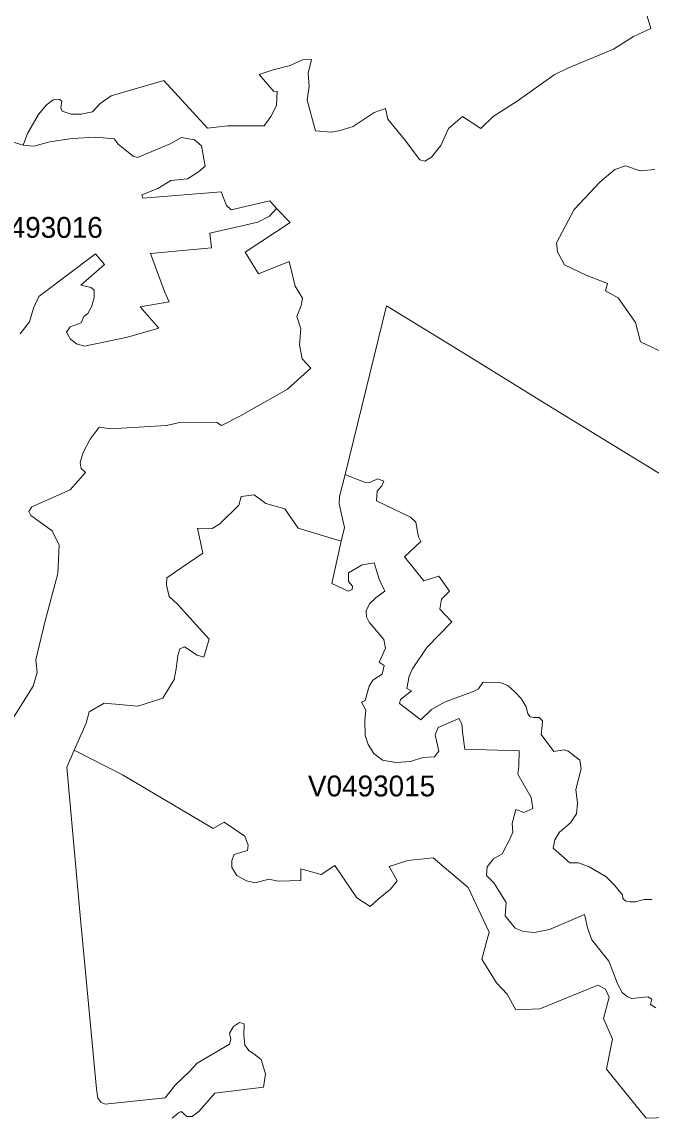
# Model space of a CAD drawing. Extents: x 369010 to 735936, y 6377141 to 6616555.
# Drawn here: x 649420 to 652435, y 6381159 to 6386415 of the extents above; entities that cross this region are included whole.
import ezdxf
from ezdxf.enums import TextEntityAlignment as Align

# ---------------------------------------------------------------- set-up
doc = ezdxf.new("R2010")
doc.units = 0
doc.header["$LTSCALE"] = 40
doc.layers.add('3', color=7, linetype='Continuous', lineweight=13)
doc.layers.add('4', color=7, linetype='Continuous')

msp = doc.modelspace()

# ---------------------------------------------------------------- linework, layer by layer
at = {"layer": '3'}
for points in [[(649377.45, 6385838.72), (649425.28, 6385824.32), (649446.63, 6385879.76), (649498.93, 6385971.95), (649535.18, 6386016.97), (649570.1, 6386042.46), (649598.9, 6386044.44), (649610.32, 6386035.17), (649605.68, 6386002.9), (649612.14, 6385986.85), (649656.33, 6385972.61), (649704.16, 6385972.61), (649757.62, 6385984.2), (649793.86, 6386023.75), (649847.98, 6386061.65), (650099.55, 6386134.81), (650309.07, 6385905.58), (650406.39, 6385917.67), (650580.5, 6385917.17), (650611.95, 6385962.19), (650640.25, 6386015.31), (650643.23, 6386083.67), (650626.35, 6386082.34), (650557.33, 6386162.45), (650623.2, 6386185.95), (650705.29, 6386206.14), (650763.71, 6386233.12), (650808.07, 6386234.44), (650792.18, 6386169.56), (650796.32, 6386107.66), (650786.22, 6386040.47), (650826.77, 6385892.34), (650901.25, 6385887.38), (650944.28, 6385894.83), (651007.83, 6385913.86), (651108.62, 6385981.22), (651161.42, 6386000.91), (651173.17, 6385948.95), (651252.94, 6385851.3), (651326.1, 6385754.48), (651350.92, 6385747.03), (651381.87, 6385766.56), (651428.05, 6385822.67), (651464.29, 6385904.09), (651530.66, 6385961.52), (651619.7, 6385904.59), (651677.46, 6385962.35), (651792.49, 6386034.84), (651970.24, 6386161.95), (652035.28, 6386194.06), (652255.4, 6386284.75), (652351.39, 6386345.66), (652434.48, 6386384.55), (652416.93, 6386442.31)], [(652416.93, 6386442.31), (652434.48, 6386384.55), (652351.39, 6386345.66), (652255.4, 6386284.75), (652035.28, 6386194.06), (651970.24, 6386161.95), (651792.49, 6386034.84), (651677.46, 6385962.35), (651619.7, 6385904.59), (651530.66, 6385961.52), (651464.29, 6385904.09), (651428.05, 6385822.67), (651381.87, 6385766.56), (651350.92, 6385747.03), (651326.1, 6385754.48), (651252.94, 6385851.3), (651173.17, 6385948.95), (651161.42, 6386000.91), (651108.62, 6385981.22), (651007.83, 6385913.86), (650944.28, 6385894.83), (650901.25, 6385887.38), (650826.77, 6385892.34), (650786.22, 6386040.47), (650796.32, 6386107.66), (650792.18, 6386169.56), (650808.07, 6386234.44), (650763.71, 6386233.12), (650705.29, 6386206.14), (650623.2, 6386185.95), (650557.33, 6386162.45), (650626.35, 6386082.34), (650643.23, 6386083.67), (650640.25, 6386015.31), (650611.95, 6385962.19), (650580.5, 6385917.17), (650406.39, 6385917.67), (650309.07, 6385905.58), (650099.55, 6386134.81), (649847.98, 6386061.65), (649793.86, 6386023.75), (649757.62, 6385984.2), (649704.16, 6385972.61), (649656.33, 6385972.61), (649612.14, 6385986.85), (649605.68, 6386002.9), (649610.32, 6386035.17), (649598.9, 6386044.44), (649570.1, 6386042.46), (649535.18, 6386016.97), (649498.93, 6385971.95), (649446.63, 6385879.76), (649425.28, 6385824.32), (649477.42, 6385819.36), (649553.38, 6385840.21), (649660.96, 6385855.6), (649774.17, 6385863.05), (649862.54, 6385855.44), (649882.07, 6385827.3), (649952.58, 6385771.53), (649974.09, 6385765.4), (650130.66, 6385830.78), (650183.79, 6385860.4), (650247.01, 6385850.14), (650280.61, 6385821.84), (650298.65, 6385723.86), (650266.37, 6385697.05), (650213.25, 6385662.79), (650133.64, 6385655.34), (650071.08, 6385616.94), (649994.45, 6385586.16), (649999.25, 6385570.6), (650374.78, 6385601.22), (650400.43, 6385534.69), (650422.61, 6385513.84), (650607.81, 6385557.2), (650640.08, 6385520.95), (650705.62, 6385453.92), (650488.81, 6385311.76), (650553.52, 6385207.65), (650700.16, 6385266.74), (650728.96, 6385148.9), (650764.87, 6385090.97), (650758.75, 6385056.22), (650736.74, 6385003.09), (650756.27, 6384944.17), (650749.98, 6384866.22), (650762.72, 6384800.51), (650804.43, 6384755), (650692.71, 6384655.04), (650464.48, 6384524.95), (650376.77, 6384480.59), (650354.09, 6384494.99), (650183.13, 6384496.15), (650112.13, 6384480.1)], [(649411.22, 6384920.17), (649456.07, 6384977.44), (649474.93, 6385043.14), (649500.59, 6385098.09), (649771.68, 6385303.98), (649815.05, 6385251.84), (649701.34, 6385153.37), (649751.82, 6385141.12), (649766.55, 6385129.7), (649765.23, 6385092.13), (649753.64, 6385049.27), (649735.6, 6385017.82), (649715.58, 6385002.43), (649703, 6384971.98), (649651.36, 6384953.27), (649633.32, 6384927.12), (649653.18, 6384893.86), (649681.65, 6384871.35), (649719.22, 6384860.09), (649925.6, 6384903.46), (650076.21, 6384947.65), (649986.67, 6385049.76), (650125.53, 6385072.6), (650103.68, 6385122.58), (650036.49, 6385304.47), (650328.27, 6385331.95), (650319.5, 6385401.95), (650550.05, 6385455.74), (650605.82, 6385484.54), (650640.08, 6385520.95), (650607.81, 6385557.2), (650422.61, 6385513.84), (650400.43, 6385534.69), (650374.78, 6385601.22), (649999.25, 6385570.6), (649994.45, 6385586.16), (650071.08, 6385616.94), (650133.64, 6385655.34), (650213.25, 6385662.79), (650266.37, 6385697.05), (650298.65, 6385723.86), (650280.61, 6385821.84), (650247.01, 6385850.14), (650183.79, 6385860.4), (650130.66, 6385830.78), (649974.09, 6385765.4), (649952.58, 6385771.53), (649882.07, 6385827.3), (649862.54, 6385855.44), (649774.17, 6385863.05), (649660.96, 6385855.6), (649553.38, 6385840.21), (649477.42, 6385819.36), (649425.28, 6385824.32), (649377.45, 6385838.72)], [(652529.15, 6384812.6), (652384.33, 6384881.78), (652360.66, 6384974.62), (652277.58, 6385092.96), (652216.01, 6385125.56), (652225.45, 6385160.48), (652123.33, 6385201.53), (652020.06, 6385250.85), (651986.13, 6385313.41), (651982.15, 6385356.44), (652066.07, 6385515.66), (652189.03, 6385647.23), (652260.86, 6385707.64), (652312.17, 6385725.85), (652382.67, 6385701.02), (652452.68, 6385707.64)], [(652452.68, 6385707.64), (652382.67, 6385701.02), (652312.17, 6385725.85), (652260.86, 6385707.64), (652189.03, 6385647.23), (652066.07, 6385515.66), (651982.15, 6385356.44), (651986.13, 6385313.41), (652020.06, 6385250.85), (652123.33, 6385201.53), (652225.45, 6385160.48), (652216.01, 6385125.56), (652277.58, 6385092.96), (652360.66, 6384974.62), (652384.33, 6384881.78), (652529.15, 6384812.6)], [(649367.69, 6383062.39), (649474.27, 6383230.21), (649492.15, 6383295.09), (649486.02, 6383355.99), (649529.55, 6383537.55), (649592.11, 6383770.25), (649598.9, 6383906.13), (649564.14, 6383975.81), (649461.86, 6384049.13), (649453.09, 6384067.17), (649467.16, 6384090.67), (649650.2, 6384172.43), (649725.01, 6384255.18), (649704.16, 6384273.22), (649699.36, 6384302.02), (649713.43, 6384350.34), (649746.69, 6384414.06), (649790.39, 6384472.65), (649844.01, 6384463.71), (650112.13, 6384480.1), (650183.13, 6384496.15), (650354.09, 6384494.99), (650376.77, 6384480.59), (650464.48, 6384524.95), (650692.71, 6384655.04), (650804.43, 6384755), (650762.72, 6384800.51), (650749.98, 6384866.22), (650756.27, 6384944.17), (650736.74, 6385003.09), (650758.75, 6385056.22), (650764.87, 6385090.97), (650728.96, 6385148.9), (650700.16, 6385266.74), (650553.52, 6385207.65), (650488.81, 6385311.76), (650705.62, 6385453.92), (650640.08, 6385520.95), (650605.82, 6385484.54), (650550.05, 6385455.74), (650319.5, 6385401.95), (650328.27, 6385331.95), (650036.49, 6385304.47), (650103.68, 6385122.58), (650125.53, 6385072.6), (649986.67, 6385049.76), (650076.21, 6384947.65), (649925.6, 6384903.46), (649719.22, 6384860.09), (649681.65, 6384871.35), (649653.18, 6384893.86), (649633.32, 6384927.12), (649651.36, 6384953.27)], [(649651.36, 6384953.27), (649703, 6384971.98), (649715.58, 6385002.43), (649735.6, 6385017.82), (649753.64, 6385049.27), (649765.23, 6385092.13), (649766.55, 6385129.7), (649751.82, 6385141.12), (649701.34, 6385153.37), (649815.05, 6385251.84), (649771.68, 6385303.98), (649500.59, 6385098.09), (649474.93, 6385043.14), (649456.07, 6384977.44), (649411.22, 6384920.17)], [(649814.22, 6383148.62), (649975.25, 6383134.05), (650094.75, 6383172.78), (650149.69, 6383262.15), (650159.13, 6383313.13), (650166.58, 6383378.01), (650175.84, 6383408.96), (650198.68, 6383418.22), (650259.42, 6383378.17), (650291.03, 6383368.74), (650317.68, 6383455.3), (650165.58, 6383622.95), (650126.03, 6383659.86), (650112.62, 6383714.81), (650114.94, 6383749.07), (650155.82, 6383778.69), (650287.06, 6383867.57), (650261.41, 6383987.23), (650331.42, 6383985.74), (650367.99, 6384009.24), (650459.02, 6384098.45), (650471.1, 6384139.32), (650532.34, 6384147.1), (650588.61, 6384105.56), (650679.47, 6384081.23), (650742.86, 6383988.05), (650949.41, 6383925.49), (650965.63, 6383991.7), (650940.64, 6384103.91), (650941.96, 6384139.49), (650968.94, 6384244.92), (651166.39, 6385054.73), (651537.28, 6384827.16), (651939.95, 6384577.08), (652731.72, 6384093.65)], [(652731.72, 6384093.65), (651939.95, 6384577.08), (651537.28, 6384827.16), (651166.39, 6385054.73), (650968.94, 6384244.92)], [(650112.13, 6384480.1), (649844.01, 6384463.71), (649790.39, 6384472.65), (649746.69, 6384414.06), (649713.43, 6384350.34), (649699.36, 6384302.02), (649704.16, 6384273.22), (649725.01, 6384255.18), (649650.2, 6384172.43), (649467.16, 6384090.67), (649453.09, 6384067.17), (649461.86, 6384049.13), (649564.14, 6383975.81), (649598.9, 6383906.13), (649592.11, 6383770.25), (649529.55, 6383537.55), (649486.02, 6383355.99), (649492.15, 6383295.09), (649474.27, 6383230.21), (649367.69, 6383062.39)], [(652440.77, 6382206.73), (652401.38, 6382206.73), (652360.83, 6382195.31), (652334.68, 6382195.31), (652313.33, 6382199.45), (652299.92, 6382211.37), (652297.27, 6382229.57), (652259.7, 6382276.25), (652217.5, 6382317.13), (652138.06, 6382363.14), (652087.25, 6382383.33), (652046.2, 6382383.82), (651965.27, 6382453), (651973.38, 6382493.22), (651995.39, 6382529.47), (652048.03, 6382575.64), (652078.15, 6382617.85), (652082.62, 6382669.32), (652073.84, 6382734.86), (652100.66, 6382833.5), (652093.7, 6382876.03), (652038.1, 6382918.9), (652018.73, 6382925.52), (651969.58, 6382917.24), (651908.51, 6382998.01), (651913.14, 6383040.21), (651913.8, 6383064.38), (651898.41, 6383080.43), (651873.75, 6383079.77), (651855.54, 6383083.74), (651844.29, 6383097.15), (651835.68, 6383131.9), (651812.18, 6383170.63), (651782.06, 6383203.57), (651748.96, 6383233.19), (651715.53, 6383246.6), (651628.64, 6383248.09), (651607.29, 6383217.96), (651587.26, 6383206.54), (651444.76, 6383153.58), (651381.87, 6383118.17), (651332.22, 6383068.02), (651228.95, 6383147.29), (651233.91, 6383166.66), (651286.71, 6383207.7), (651264.03, 6383218.46), (651276.11, 6383278.21), (651292.17, 6383313.63), (651360.03, 6383415.58), (651480.18, 6383539.04), (651422.92, 6383599.62), (651430.2, 6383647.12), (651469.09, 6383686.01), (651417.95, 6383758), (651345.63, 6383735.83), (651253.28, 6383849.69), (651331.56, 6383924), (651319.64, 6383945.52), (651307.23, 6384016.19), (651281.74, 6384040.19), (651118.22, 6384118.64), (651122.03, 6384164.81), (651144.87, 6384191.62), (651154.8, 6384212.48), (651124.02, 6384225.06), (651087.27, 6384207.02), (651060.46, 6384208.34), (650968.94, 6384244.92), (650941.96, 6384139.49), (650940.64, 6384103.91), (650965.63, 6383991.7), (650949.41, 6383925.49)], [(650968.94, 6384244.92), (651060.46, 6384208.34), (651087.27, 6384207.02), (651124.02, 6384225.06), (651154.8, 6384212.48), (651144.87, 6384191.62), (651122.03, 6384164.81), (651118.22, 6384118.64), (651281.74, 6384040.19), (651307.23, 6384016.19), (651319.64, 6383945.52), (651331.56, 6383924), (651253.28, 6383849.69), (651345.63, 6383735.83), (651417.95, 6383758), (651469.09, 6383686.01), (651430.2, 6383647.12), (651422.92, 6383599.62), (651480.18, 6383539.04), (651360.03, 6383415.58), (651292.17, 6383313.63), (651276.11, 6383278.21), (651264.03, 6383218.46), (651286.71, 6383207.7), (651233.91, 6383166.66), (651228.95, 6383147.29), (651332.22, 6383068.02), (651381.87, 6383118.17), (651444.76, 6383153.58), (651587.26, 6383206.54), (651607.29, 6383217.96), (651628.64, 6383248.09), (651715.53, 6383246.6), (651748.96, 6383233.19), (651782.06, 6383203.57), (651812.18, 6383170.63), (651835.68, 6383131.9), (651844.29, 6383097.15), (651855.54, 6383083.74), (651873.75, 6383079.77), (651898.41, 6383080.43), (651913.8, 6383064.38), (651913.14, 6383040.21), (651908.51, 6382998.01), (651969.58, 6382917.24), (652018.73, 6382925.52), (652038.1, 6382918.9), (652093.7, 6382876.03), (652100.66, 6382833.5), (652073.84, 6382734.86), (652082.62, 6382669.32), (652078.15, 6382617.85), (652048.03, 6382575.64), (651995.39, 6382529.47), (651973.38, 6382493.22), (651965.27, 6382453), (652046.2, 6382383.82), (652087.25, 6382383.33), (652138.06, 6382363.14), (652217.5, 6382317.13), (652259.7, 6382276.25), (652297.27, 6382229.57), (652299.92, 6382211.37), (652313.33, 6382199.45), (652334.68, 6382195.31), (652360.83, 6382195.31), (652401.38, 6382206.73), (652440.77, 6382206.73)], [(651341.16, 6382887.62), (651282.57, 6382869.08), (651210.91, 6382863.79), (651148.51, 6382875.37), (651106.97, 6382906.82), (651079.5, 6382951.01), (651064.77, 6382993.04), (651063.28, 6383065.2), (651067.25, 6383114.86), (651047.22, 6383153.75), (651064.6, 6383161.69), (651083.3, 6383230.05), (651101.34, 6383258.84), (651145.53, 6383286.98), (651156.12, 6383329.18), (651131.3, 6383344.57), (651161.42, 6383412.76), (651153.81, 6383453.81), (651084.46, 6383536.56), (651070.39, 6383562.71), (651069.73, 6383592.17), (651085.79, 6383624.28), (651117.07, 6383655.72), (651159.27, 6383685.18), (651132.46, 6383742.78), (651107.96, 6383821.23), (651050.86, 6383812.12), (650985.32, 6383773.89), (650985.32, 6383732.85), (651004.69, 6383710.01), (651002.04, 6383693.95), (650983.17, 6383685.18), (650905.72, 6383722.92), (650949.41, 6383925.49), (650742.86, 6383988.05), (650679.47, 6384081.23), (650588.61, 6384105.56), (650532.34, 6384147.1), (650471.1, 6384139.32), (650459.02, 6384098.45), (650367.99, 6384009.24), (650331.42, 6383985.74), (650261.41, 6383987.23), (650287.06, 6383867.57), (650155.82, 6383778.69), (650114.94, 6383749.07), (650112.62, 6383714.81), (650126.03, 6383659.86), (650165.58, 6383622.95), (650317.68, 6383455.3), (650291.03, 6383368.74), (650259.42, 6383378.17), (650198.68, 6383418.22), (650175.84, 6383408.96), (650166.58, 6383378.01), (650159.13, 6383313.13), (650149.69, 6383262.15), (650094.75, 6383172.78), (649975.25, 6383134.05), (649814.22, 6383148.62), (649741.89, 6383107.08), (649727.66, 6383052.29), (649670.56, 6382923.86)], [(650949.41, 6383925.49), (650905.72, 6383722.92), (650983.17, 6383685.18), (651002.04, 6383693.95), (651004.69, 6383710.01), (650985.32, 6383732.85), (650985.32, 6383773.89), (651050.86, 6383812.12), (651107.96, 6383821.23), (651132.46, 6383742.78), (651159.27, 6383685.18), (651117.07, 6383655.72), (651085.79, 6383624.28), (651069.73, 6383592.17), (651070.39, 6383562.71), (651084.46, 6383536.56), (651153.81, 6383453.81), (651161.42, 6383412.76), (651131.3, 6383344.57), (651156.12, 6383329.18), (651145.53, 6383286.98), (651101.34, 6383258.84), (651083.3, 6383230.05), (651064.6, 6383161.69), (651047.22, 6383153.75), (651067.25, 6383114.86), (651063.28, 6383065.2), (651064.77, 6382993.04), (651079.5, 6382951.01), (651106.97, 6382906.82), (651148.51, 6382875.37), (651210.91, 6382863.79), (651282.57, 6382869.08), (651341.16, 6382887.62), (651396.77, 6382891.59), (651417.46, 6382919.06), (651400.57, 6382996.35), (651415.3, 6383031.77), (651513.12, 6383075.63), (651527.85, 6383050.14), (651532.48, 6382996.52), (651541.75, 6382928.17), (651803.24, 6382919.89), (651801.26, 6382846.9), (651797.12, 6382807.68), (651860.51, 6382695.63), (651868.62, 6382643.33), (651824.43, 6382624.63), (651786.53, 6382639.03), (651768.49, 6382572.17), (651772.46, 6382530.63), (651757.9, 6382496.7), (651721.82, 6382426.36), (651679.94, 6382402.69), (651650.15, 6382364.29), (651646.84, 6382322.09), (651680.94, 6382286.51), (651740.52, 6382192.34), (651735.22, 6382128.78), (651783.05, 6382069.2), (651823.77, 6382053.81), (651876.07, 6382049.01), (651948.72, 6382062.91), (652116.21, 6382135.73), (652119.03, 6382122.99), (652130.28, 6382071.68), (652151.13, 6382013.43), (652232.56, 6381911.64), (652274.93, 6381799.26), (652296.78, 6381761.86), (652321.44, 6381739.85), (652342.29, 6381732.4), (652419.09, 6381741.17), (652438.12, 6381728.92), (652431.5, 6381704.26), (652457.48, 6381688.05)], [(650140.43, 6381158.93), (650169.89, 6381184.42), (650182.63, 6381190.37), (650210.77, 6381166.21), (650235.59, 6381167.54), (650269.68, 6381193.02), (650344.16, 6381277.93), (650577.03, 6381307.22), (650587.78, 6381370.94), (650566.76, 6381439.29), (650530.52, 6381467.43), (650508.34, 6381481), (650488.15, 6381508.47), (650482.52, 6381557.46), (650485.17, 6381611.75), (650461.83, 6381617.21), (650433.7, 6381599), (650414.83, 6381566.9), (650421.62, 6381535.95), (650414.17, 6381513.27), (650260.25, 6381421.91), (650224.83, 6381384.35), (650154, 6381317.48), (650106.33, 6381255.75), (649818.85, 6381225.3), (649797.34, 6381234.73), (649783.27, 6381254.09), (649777.31, 6381299.77), (649698.03, 6382130.44), (649634.15, 6382842.27), (649670.56, 6382923.86), (649727.66, 6383052.29), (649741.89, 6383107.08), (649814.22, 6383148.62)], [(652457.48, 6381688.05), (652431.5, 6381704.26), (652438.12, 6381728.92), (652419.09, 6381741.17), (652342.29, 6381732.4), (652321.44, 6381739.85), (652296.78, 6381761.86), (652274.93, 6381799.26), (652232.56, 6381911.64), (652151.13, 6382013.43), (652130.28, 6382071.68), (652119.03, 6382122.99), (652116.21, 6382135.73), (651948.72, 6382062.91), (651876.07, 6382049.01), (651823.77, 6382053.81), (651783.05, 6382069.2), (651735.22, 6382128.78), (651740.52, 6382192.34), (651680.94, 6382286.51), (651646.84, 6382322.09), (651650.15, 6382364.29), (651679.94, 6382402.69), (651721.82, 6382426.36), (651757.9, 6382496.7), (651772.46, 6382530.63), (651768.49, 6382572.17), (651786.53, 6382639.03), (651824.43, 6382624.63), (651868.62, 6382643.33), (651860.51, 6382695.63), (651797.12, 6382807.68), (651801.26, 6382846.9), (651803.24, 6382919.89), (651541.75, 6382928.17), (651532.48, 6382996.52), (651527.85, 6383050.14), (651513.12, 6383075.63), (651415.3, 6383031.77), (651400.57, 6382996.35), (651417.46, 6382919.06), (651396.77, 6382891.59), (651341.16, 6382887.62)], [(652660.39, 6381166.21), (652411.47, 6381159.43), (652220.65, 6381393.45), (652250.11, 6381536.77), (652207.74, 6381636.08), (652234.05, 6381738.52), (652216.67, 6381778.08), (652179.27, 6381796.78), (651902.05, 6381682.42), (651786.69, 6381678.78), (651745.81, 6381753.09), (651693.35, 6381808.04), (651623.34, 6381921.24), (651658.59, 6382050.66), (651557.97, 6382264.5), (651390.15, 6382407.49), (651269.83, 6382394.42), (651179.29, 6382364.96), (651217.36, 6382296.6), (651186.25, 6382257.21), (651126.83, 6382209.05), (651088.6, 6382173.63), (651024.88, 6382215.51), (650918.63, 6382369.59), (650854.08, 6382327.88), (650756.76, 6382354.7), (650756.1, 6382298.42), (650647.7, 6382295.94), (650603.51, 6382304.71), (650537.97, 6382287.83), (650496.59, 6382297.27), (650450.42, 6382322.09), (650425.09, 6382360.16), (650425.09, 6382394.25), (650437.01, 6382422.39), (650500.4, 6382442.25), (650504.53, 6382468.4), (650488.48, 6382510.6), (650388.35, 6382577.3), (650335.56, 6382547.18), (649901.77, 6382805.36), (649670.56, 6382923.86), (649634.15, 6382842.27), (649698.03, 6382130.44), (649777.31, 6381299.77), (649783.27, 6381254.09), (649797.34, 6381234.73), (649818.85, 6381225.3), (650106.33, 6381255.75), (650154, 6381317.48), (650224.83, 6381384.35), (650260.25, 6381421.91), (650414.17, 6381513.27), (650421.62, 6381535.95), (650414.83, 6381566.9), (650433.7, 6381599), (650461.83, 6381617.21), (650485.17, 6381611.75), (650482.52, 6381557.46), (650488.15, 6381508.47), (650508.34, 6381481), (650530.52, 6381467.43), (650566.76, 6381439.29), (650587.78, 6381370.94), (650577.03, 6381307.22), (650344.16, 6381277.93), (650269.68, 6381193.02), (650235.59, 6381167.54), (650210.77, 6381166.21), (650182.63, 6381190.37), (650169.89, 6381184.42), (650140.43, 6381158.93)], [(649670.56, 6382923.86), (649901.77, 6382805.36), (650335.56, 6382547.18), (650388.35, 6382577.3), (650488.48, 6382510.6), (650504.53, 6382468.4), (650500.4, 6382442.25), (650437.01, 6382422.39), (650425.09, 6382394.25), (650425.09, 6382360.16), (650450.42, 6382322.09), (650496.59, 6382297.27), (650537.97, 6382287.83), (650603.51, 6382304.71), (650647.7, 6382295.94), (650756.1, 6382298.42), (650756.76, 6382354.7), (650854.08, 6382327.88), (650918.63, 6382369.59), (651024.88, 6382215.51), (651088.6, 6382173.63), (651126.83, 6382209.05), (651186.25, 6382257.21), (651217.36, 6382296.6), (651179.29, 6382364.96), (651269.83, 6382394.42), (651390.15, 6382407.49), (651557.97, 6382264.5), (651658.59, 6382050.66), (651623.34, 6381921.24), (651693.35, 6381808.04), (651745.81, 6381753.09), (651786.69, 6381678.78), (651902.05, 6381682.42), (652179.27, 6381796.78), (652216.67, 6381778.08), (652234.05, 6381738.52), (652207.74, 6381636.08), (652250.11, 6381536.77), (652220.65, 6381393.45), (652411.47, 6381159.43), (652660.39, 6381166.21)]]:
    msp.add_lwpolyline(points, dxfattribs=at)

# ---------------------------------------------------------------- texts
at = {"layer": '4'}
for s, p in [('V0493016', (649502.25, 6385380.11)), ('V0493015', (651095.3, 6382701.61))]:
    msp.add_text(s, height=100, dxfattribs=at).set_placement(p, align=Align.CENTER)

doc.saveas('drawing.dxf')
